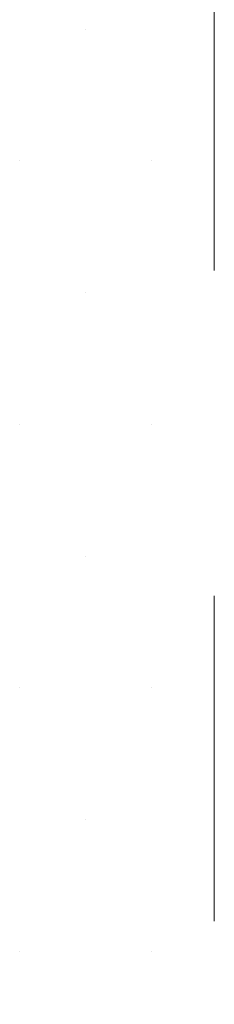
# Model space of a CAD drawing. Header units: millimetres. Extents: x -2274 to 12297, y -16157 to 26321.
# Tile 279 of 295: x -974 to -968, y -82 to -51. Entities that reach past the tile are written whole.
import ezdxf

# ---------------------------------------------------------------- set-up
doc = ezdxf.new("R2010")
doc.units = ezdxf.units.MM
doc.linetypes.add('4002', pattern=[2, 1, -1])
doc.layers.add('DO USU', color=7, linetype='Continuous', true_color=0x969696)
doc.layers.add('ISTN. BUD', color=253, linetype='Continuous', true_color=0x828282)

msp = doc.modelspace()

# ---------------------------------------------------------------- linework, layer by layer
at = {"layer": 'DO USU', "color": 253, "linetype": '4002', "lineweight": 13, "ltscale": 10}
msp.add_line((-968, -29), (-968, -275), dxfattribs=at)
at = {"layer": 'ISTN. BUD', "color": 253, "linetype": 'Continuous', "lineweight": 13}
for p, q in [((-971.953, -51.587), (-971.953, -51.587)), ((-973.977, -55.635), (-973.977, -55.635)), ((-969.929, -55.635), (-969.929, -55.635)), ((-971.953, -59.683), (-971.953, -59.683)), ((-973.977, -63.731), (-973.977, -63.731)), ((-969.929, -63.731), (-969.929, -63.731)), ((-971.953, -67.78), (-971.953, -67.78)), ((-973.977, -71.828), (-973.977, -71.828)), ((-969.929, -71.828), (-969.929, -71.828)), ((-971.953, -75.876), (-971.953, -75.876)), ((-973.977, -79.924), (-973.977, -79.924)), ((-969.929, -79.924), (-969.929, -79.924))]:
    msp.add_line(p, q, dxfattribs=at)

doc.saveas('drawing.dxf')
